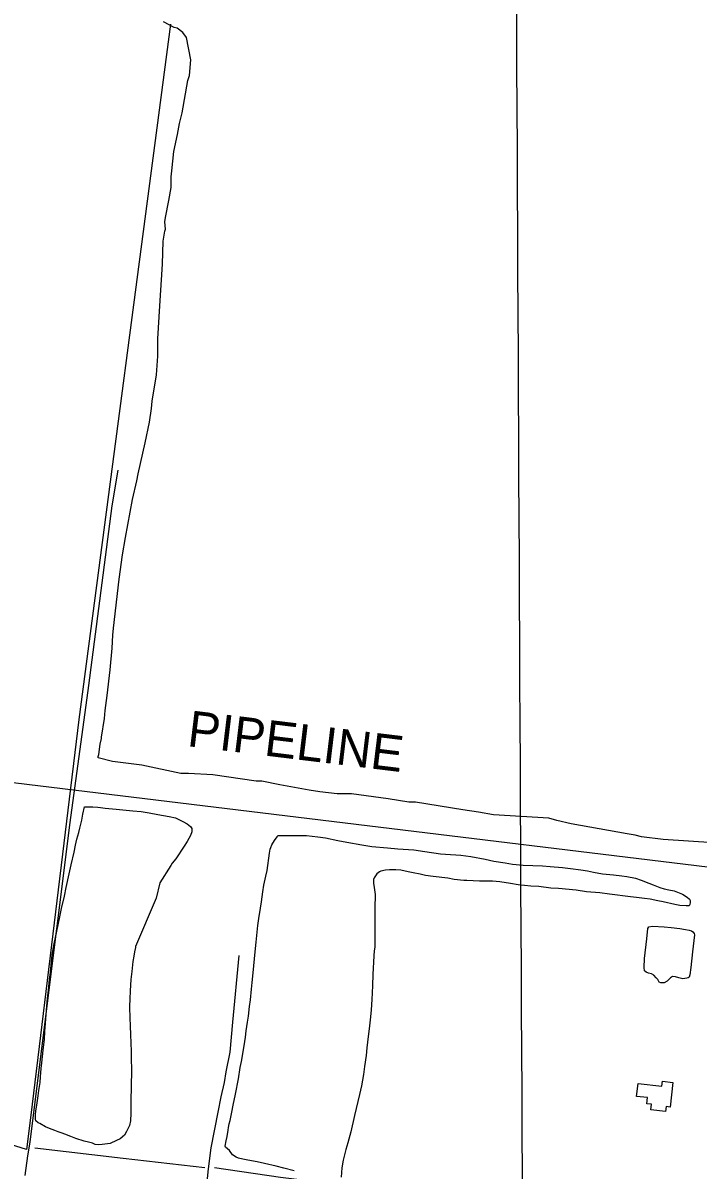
# Model space of a CAD drawing. Extents: x 3445503 to 3483459, y 540493 to 566012.
# Drawn here: x 3458970 to 3460530, y 561381 to 564032 of the extents above; entities that cross this region are included whole.
import ezdxf

# ---------------------------------------------------------------- set-up
doc = ezdxf.new("R2010")
doc.units = 0
for name, color, linetype in [('V-BLDG-OTLN', 7, 'Continuous'), ('V-DTCH-CNTR', 7, 'Continuous'), ('V-GRID-MAJR', 7, 'Continuous'), ('V-ROAD-CNTR', 7, 'Continuous'), ('V-SITE-VEGE', 7, 'Continuous'), ('V-TOPO-SHOR', 7, 'Continuous'), ('V-UTIL-IDEN', 7, 'Continuous'), ('V-UTIL-LINE', 7, 'Continuous')]:
    doc.layers.add(name, color=color, linetype=linetype)

msp = doc.modelspace()

# ---------------------------------------------------------------- linework, layer by layer
at = {"layer": 'V-BLDG-OTLN'}
msp.add_lwpolyline([(3460391.509, 561581.071), (3460446.4450000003, 561575.042), (3460447.6920000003, 561586.425), (3460471.7970000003, 561583.779), (3460465.542, 561526.763), (3460456.191, 561527.784), (3460454.934, 561516.3200000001), (3460420.812, 561520.063), (3460422.2460000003, 561533.126), (3460412.055, 561534.2440000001), (3460413.623, 561548.551), (3460388.2490000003, 561551.341)], close=True, dxfattribs=at)
at = {"layer": 'V-DTCH-CNTR'}
msp.add_lwpolyline([(3458975.8740000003, 561368.804), (3458982.026, 561413.879), (3458987.171, 561445.328), (3459018.895, 561698.987), (3459079.261, 562184.295), (3459122.323, 562500.859), (3459176.611, 562915.9450000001), (3459189.987, 562998.763)], dxfattribs=at)
at = {"layer": 'V-GRID-MAJR'}
msp.add_spline([(3460200.663, 545938.965), (3460170.705, 551996.853), (3460140.731, 558057.825), (3460110.758, 564118.814), (3460110.7430000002, 564121.882)], degree=3, dxfattribs=at)
at = {"layer": 'V-ROAD-CNTR'}
msp.add_lwpolyline([(3459394.748, 561317.893), (3459396.7120000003, 561361.907), (3459398.741, 561383.917), (3459404.883, 561432.133), (3459421.4, 561514.958), (3459428.628, 561550.603), (3459435.865, 561583.107), (3459439.982, 561608.267), (3459449.276, 561653.349), (3459455.356, 561722.523), (3459469.563, 561876.59)], dxfattribs=at)
at = {"layer": 'V-SITE-VEGE'}
for p, q in [((3459319.701, 564021.3), (3459294.7970000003, 564034.4870000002)), ((3459326.3340000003, 564019.664), (3459319.701, 564021.3)), ((3459339.626, 564009.7580000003), (3459326.3340000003, 564019.664)), ((3459347.949, 563998.1800000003), (3459339.626, 564009.7580000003)), ((3459358.0470000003, 563946.8250000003), (3459347.949, 563998.1800000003)), ((3459354.838, 563910.35), (3459358.0470000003, 563946.8250000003)), ((3459338.524, 563824.1070000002), (3459351.561, 563898.736)), ((3459351.561, 563898.736), (3459354.838, 563910.35)), ((3459331.968, 563799.223), (3459338.524, 563824.1070000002)), ((3459327.069, 563774.344), (3459331.968, 563799.223)), ((3459318.9020000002, 563734.539), (3459327.069, 563774.344)), ((3459314.063, 563689.7700000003), (3459318.9020000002, 563734.539)), ((3459312.4450000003, 563676.503), (3459314.063, 563689.7700000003)), ((3459312.518, 563651.64), (3459312.4450000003, 563676.503)), ((3459307.636, 563621.7890000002), (3459312.518, 563651.64)), ((3459299.466, 563581.984), (3459307.636, 563621.7890000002)), ((3459297.838, 563572.033), (3459299.466, 563581.984)), ((3459299.544, 563555.4620000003), (3459297.838, 563572.033)), ((3459294.6580000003, 563527.2690000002), (3459297.904, 563550.4830000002)), ((3459297.904, 563550.4830000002), (3459299.544, 563555.4620000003)), ((3459293.159, 563474.2220000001), (3459294.6580000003, 563527.2690000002)), ((3459286.816, 563378.064), (3459293.159, 563474.2220000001)), ((3459282.071, 563301.8010000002), (3459286.816, 563378.064)), ((3459282.19, 563262.0190000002), (3459282.071, 563301.8010000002)), ((3459279.007, 563218.9120000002), (3459282.19, 563262.0190000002)), ((3459269.242, 563157.552), (3459279.007, 563218.9120000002)), ((3459267.634, 563140.974), (3459269.242, 563157.552)), ((3459262.756, 563109.463), (3459267.634, 563140.974)), ((3459252.954, 563061.366), (3459262.756, 563109.463)), ((3459236.593, 562990.04), (3459252.954, 563061.366)), ((3459233.326, 562973.455), (3459236.593, 562990.04)), ((3459223.508, 562930.329), (3459233.326, 562973.455)), ((3459207.196, 562842.428), (3459223.508, 562930.329)), ((3459200.685, 562802.6280000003), (3459207.196, 562842.428)), ((3459192.5670000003, 562746.2440000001), (3459200.685, 562802.6280000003)), ((3459179.642, 562633.491), (3459192.5670000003, 562746.2440000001)), ((3459176.468, 562587.069), (3459178.036, 562616.911)), ((3459178.036, 562616.911), (3459179.642, 562633.491)), ((3459171.645, 562537.3280000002), (3459176.468, 562587.069)), ((3459165.191, 562477.6350000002), (3459171.645, 562537.3280000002)), ((3459160.323, 562442.812), (3459165.191, 562477.6350000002)), ((3459158.72, 562424.5750000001), (3459160.323, 562442.812)), ((3459152.219, 562381.456), (3459158.72, 562424.5750000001)), ((3459148.955, 562364.872), (3459152.23, 562378.1430000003)), ((3459152.23, 562378.1430000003), (3459152.219, 562381.456)), ((3459145.707, 562341.656), (3459148.955, 562364.872)), ((3459144.0640000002, 562336.679), (3459145.707, 562341.656)), ((3459144.074, 562333.363), (3459144.0640000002, 562336.679)), ((3459177.25, 562325.1730000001), (3459144.074, 562333.363)), ((3459202.125, 562321.933), (3459177.25, 562325.1730000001)), ((3459245.235, 562317.09), (3459202.125, 562321.933)), ((3459334.805, 562297.468), (3459245.235, 562317.0900000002)), ((3459353.036, 562297.5210000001), (3459334.805, 562297.468)), ((3459409.403, 562294.375), (3459353.036, 562297.5210000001)), ((3459508.901, 562279.755), (3459409.403, 562294.375)), ((3459522.164, 562279.794), (3459508.901, 562279.755)), ((3459563.628, 562271.628), (3459522.164, 562279.794)), ((3459631.625, 562258.5740000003), (3459563.628, 562271.628)), ((3459656.5, 562255.3320000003), (3459631.625, 562258.5740000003)), ((3459696.295, 562250.479), (3459656.5, 562255.3320000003)), ((3459729.444, 562250.579), (3459696.295, 562250.479)), ((3459814.018, 562239.229), (3459729.444, 562250.579)), ((3459862.111, 562231.084), (3459814.018, 562239.229)), ((3459877.029, 562231.1290000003), (3459862.111, 562231.0840000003)), ((3459986.482, 562213.223), (3459877.029, 562231.129)), ((3460022.965, 562208.359), (3459986.482, 562213.2230000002)), ((3460057.794, 562201.8350000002), (3460022.965, 562208.359)), ((3460185.45, 562193.927), (3460057.794, 562201.8350000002)), ((3460203.697, 562189.01), (3460185.45, 562193.927)), ((3460236.875, 562180.8220000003), (3460203.697, 562189.0100000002)), ((3460366.233, 562158.001), (3460236.875, 562180.8220000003)), ((3460384.4760000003, 562154.7410000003), (3460366.233, 562158.001)), ((3460399.404, 562151.4700000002), (3460384.4760000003, 562154.7410000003)), ((3460449.1520000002, 562144.99), (3460399.404, 562151.47)), ((3460566.863, 562137.054), (3460449.1520000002, 562144.9900000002))]:
    msp.add_line(p, q, dxfattribs=at)
for points in [[(3459357.357, 562154.2390000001), (3459349.7060000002, 562140.29), (3459342.775, 562129.276), (3459323.44, 562100.268), (3459315.4080000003, 562089.983), (3459311.759, 562084.843), (3459286.593, 562044.823), (3459277.901, 562009.617), (3459230.598, 561898.073), (3459230.24, 561895.507), (3459228.071, 561885.607), (3459226.633, 561875.707), (3459224.473, 561863.241), (3459221.978, 561839.781), (3459219.832, 561821.818), (3459218.0810000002, 561795.427), (3459217.034, 561777.102), (3459216.357, 561759.145), (3459217.1720000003, 561731.6630000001), (3459218.319, 561715.541), (3459219.1210000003, 561692.089), (3459219.9, 561676.703), (3459220.338, 561653.2490000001), (3459220.383, 561637.858), (3459221.19, 561613.309), (3459221.231, 561599.383), (3459220.537, 561586.556), (3459220.233, 561565.302), (3459219.545, 561550.274), (3459219.6580000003, 561512.895), (3459218.98, 561494.5700000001), (3459216.4450000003, 561484.301), (3459209.522, 561470.356), (3459204.785, 561461.911), (3459195.285, 561453.09), (3459186.501, 561449.033), (3459172.228, 561442.76), (3459153.182, 561440.138), (3459145.8540000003, 561439.018), (3459137.056, 561440.456), (3459130.818, 561443.003), (3459121.651, 561445.174), (3459111.7490000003, 561448.074), (3459092.674, 561454.247), (3459080.935, 561458.611), (3459066.992, 561464.0650000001), (3459060.756, 561466.246), (3459051.953, 561469.152), (3459043.88, 561472.427), (3459031.4080000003, 561477.152), (3459022.599, 561481.158), (3459009.386, 561488.813), (3459005.716, 561490.267), (3459000.207, 561494.65), (3458999.094, 561498.676), (3458999.428, 561509.672), (3459000.139, 561517.002), (3459003.012, 561536.067), (3459005.165, 561552.563), (3459007.325, 561564.6630000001), (3459009.8340000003, 561583.359), (3459011.262, 561596.1900000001), (3459012.669, 561615.984), (3459013.7290000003, 561628.812), (3459017.305, 561658.506), (3459019.796, 561683.432), (3459021.2090000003, 561701.3910000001), (3459024.727, 561750.142), (3459027.207, 561778.001), (3459029.352, 561796.328), (3459031.842, 561821.255), (3459033.992, 561837.751), (3459036.483, 561862.68), (3459038.267, 561878.808), (3459042.59, 561903.74), (3459051.62, 561947.741), (3459055.228, 561966.441), (3459059.203, 561985.1460000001), (3459066.078, 562014.113), (3459070.052, 562033.915), (3459077.2830000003, 562065.817), (3459081.619, 562086.718), (3459088.4960000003, 562115.689), (3459092.113, 562131.824), (3459095.002, 562145.756), (3459099.3540000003, 562160.795), (3459101.89, 562171.063), (3459106.2290000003, 562189.7660000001), (3459108.755, 562203.7000000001), (3459112.367, 562220.566), (3459131.791, 562220.625), (3459143.153, 562219.927), (3459149.751, 562218.845), (3459160.0160000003, 562217.412), (3459169.181, 562216.338), (3459186.042, 562214.9230000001), (3459224.532, 562211.007), (3459243.224, 562209.598), (3459262.289, 562206.723), (3459282.089, 562202.752), (3459308.1210000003, 562198.064)], [(3459308.1210000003, 562198.064), (3459323.1580000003, 562194.814), (3459340.039, 562186.431), (3459349.5810000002, 562181.332), (3459357.662, 562175.127), (3459360.241, 562170.738), (3459360.265, 562162.675), (3459357.357, 562154.2390000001)], [(3459597.139, 561379.536), (3459573.302, 561385.694), (3459555.3310000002, 561390.0380000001), (3459528.1950000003, 561396.186), (3459511.33, 561399.801), (3459489.697, 561403.768), (3459478.6950000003, 561406.299), (3459468.424, 561408.83), (3459463.288, 561411.018), (3459454.844, 561416.488), (3459447.488, 561425.995), (3459438.669, 561434.031), (3459437.563, 561436.591), (3459439.7260000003, 561448.324), (3459441.8910000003, 561458.957), (3459444.414, 561473.623), (3459445.4930000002, 561479.1240000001), (3459446.937, 561487.56), (3459449.11, 561495.991), (3459453.085, 561515.06), (3459455.966, 561531.192), (3459461.39, 561556.493), (3459468.248, 561591.694), (3459472.563, 561618.091), (3459475.089, 561631.659), (3459481.21, 561667.956), (3459484.815, 561688.122), (3459486.236, 561702.784), (3459489.107, 561722.582), (3459491.2660000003, 561736.513), (3459493.764, 561758.875), (3459495.915, 561774.638), (3459498.774, 561799.2000000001), (3459499.828, 561814.228), (3459501.958, 561836.955), (3459505.526, 561869.213), (3459506.943, 561885.341), (3459509.4420000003, 561908.069), (3459510.859, 561923.098), (3459513.358, 561946.557), (3459515.5100000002, 561962.323), (3459519.102, 561986.153), (3459521.623, 562000.817), (3459524.484, 562024.279), (3459527.005, 562039.311), (3459531.703, 562060.582), (3459534.966, 562073.417), (3459539.973, 562113.742), (3459541.7800000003, 562122.542), (3459542.869, 562126.21), (3459545.415, 562132.446), (3459551.25, 562142.356), (3459557.453, 562151.171), (3459558.907, 562154.475), (3459587.491, 562154.561), (3459609.114, 562153.893), (3459625.6040000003, 562153.942), (3459651.63, 562151.452), (3459669.2290000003, 562148.574), (3459698.196, 562142.799), (3459718.731, 562138.83), (3459753.1950000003, 562132.702), (3459776.292, 562129.108), (3459812.583, 562125.551), (3459836.776, 562123.425), (3459873.427, 562120.969), (3459899.09, 562117.015), (3459935.3850000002, 562111.993), (3459946.7490000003, 562110.926)], [(3459946.7490000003, 562110.926), (3459982.302, 562108.468), (3460005.396, 562105.974), (3460038.397, 562099.478), (3460058.199, 562094.7710000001), (3460084.2290000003, 562090.819), (3460101.095, 562087.937), (3460125.654, 562085.4450000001), (3460170.735, 562083.747), (3460188.694, 562082.702), (3460217.286, 562080.2220000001), (3460235.615, 562077.711), (3460259.4420000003, 562075.219), (3460274.474, 562072.696), (3460288.775, 562069.442), (3460308.9420000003, 562065.837), (3460334.968, 562063.351), (3460353.662, 562061.209), (3460365.762, 562059.412), (3460385.1950000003, 562055.439), (3460398.401, 562051.081), (3460416.011, 562044.171), (3460426.653, 562039.807), (3460441.693, 562034.353), (3460451.598, 562031.085), (3460462.231, 562028.9180000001), (3460474.699, 562026.024), (3460493.778, 562018.754), (3460505.159, 562011.457), (3460510.301, 562007.076), (3460511.778, 562003.781), (3460511.786, 561999.75), (3460511.073, 561994.618), (3460509.2490000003, 561991.314), (3460502.65, 561992.027), (3460487.9930000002, 561992.715), (3460476.2600000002, 561994.513), (3460449.1210000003, 562001.028), (3460437.3880000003, 562003.193), (3460419.055, 562006.801), (3460406.591, 562008.231), (3460387.528, 562010.74), (3460373.964, 562012.1630000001), (3460325.207, 562018.248), (3460302.845, 562021.479), (3460272.42, 562024.3200000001), (3460248.594, 562027.546), (3460207.535, 562031.453), (3460189.943, 562032.868), (3460162.0840000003, 562036.082), (3460143.392, 562036.76), (3460114.796, 562040.337), (3460096.8310000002, 562043.583), (3460071.9, 562047.174), (3460055.039, 562048.589), (3460032.319, 562048.886), (3460024.989, 562048.863), (3459996.036, 562049.877), (3459988.704, 562049.857), (3459966.711, 562052.355), (3459951.679, 562055.607), (3459918.319, 562059.539), (3459900.72, 562062.052), (3459887.8880000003, 562064.578), (3459872.12, 562067.83), (3459860.389, 562070.359), (3459843.153, 562074.336), (3459832.1550000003, 562074.672), (3459817.131, 562074.627), (3459808.3370000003, 562074.236), (3459796.985, 562071.635), (3459794.058, 562070.16), (3459788.2090000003, 562065.378), (3459782.006, 562056.566), (3459780.552, 562052.898), (3459780.579, 562043.735), (3459782.074, 562034.212), (3459784.3200000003, 562018.094), (3459784.355, 562006.736), (3459783.651, 561996.84)], [(3459783.651, 561996.84), (3459783.218, 561896.427), (3459782.145, 561887.632), (3459781.08, 561876.2660000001), (3459778.643, 561833.018), (3459777.6210000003, 561807.363), (3459777.304, 561790.871), (3459776.62, 561775.111), (3459775.223, 561751.653), (3459773.075, 561735.157), (3459770.59, 561707.666), (3459768.078, 561690.068), (3459765.227, 561663.309), (3459763.08, 561646.079), (3459759.49, 561620.782), (3459756.981, 561602.086), (3459752.298, 561575.687), (3459747.958, 561555.885), (3459736.012, 561507.112), (3459727.6950000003, 561469.707), (3459721.176, 561443.669), (3459716.458, 561428.631), (3459710.299, 561404.059), (3459707.424, 561386.096), (3459705.292, 561364.469)]]:
    msp.add_lwpolyline(points, dxfattribs=at)
at = {"layer": 'V-TOPO-SHOR'}
for points in [[(3459311.2653178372, 564029.1379801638), (3459099.8452280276, 562422.3452976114), (3458988.8496808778, 561507.9534091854), (3458978.278676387, 561428.6708755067), (3458893.7106404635, 561455.0983867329), (3458819.71360903, 561439.2418799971), (3458645.292034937, 561476.2403957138)], [(3460521.928, 561924.7930000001), (3460517.328, 561885.488), (3460513.2460000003, 561849.327), (3460511.203, 561832.031), (3460509.646, 561826.7880000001), (3460507.555, 561825.209), (3460504.415, 561824.153), (3460494.988, 561823.077), (3460485.551, 561825.144), (3460478.211, 561827.218), (3460471.398, 561828.2440000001), (3460466.167, 561825.611), (3460463.558, 561821.935), (3460458.856, 561817.73), (3460452.058, 561813.519), (3460444.198, 561813.495), (3460440.526, 561815.58), (3460436.842, 561821.33), (3460433.161, 561825.512), (3460427.904, 561831.259), (3460422.657, 561834.386), (3460415.3170000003, 561835.937), (3460410.072, 561838.015), (3460406.394, 561841.671), (3460405.323, 561849.527), (3460406.31, 561869.962), (3460411.414, 561915.033), (3460413.961, 561939.14), (3460416.046, 561942.814), (3460424.947, 561944.935), (3460451.669, 561943.442), (3460467.914, 561941.921), (3460488.355, 561939.363), (3460500.936, 561936.78), (3460509.322, 561935.234), (3460514.565, 561933.678), (3460518.239, 561931.593), (3460520.869, 561927.935), (3460521.928, 561924.7930000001)], [(3458997.671, 561432.589), (3459201.957, 561408.542), (3459390.3200000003, 561386.819)], [(3459412.668, 561386.884), (3459565.051, 561364.932), (3459748.5270000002, 561342.363), (3459936.626, 561320.576), (3459945.877, 561319.063), (3459999.0670000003, 561313.058), (3460343.156, 561272.534)]]:
    msp.add_lwpolyline(points, dxfattribs=at)
at = {"layer": 'V-UTIL-LINE'}
msp.add_lwpolyline([(3462834.803, 561803.547), (3457431.8540000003, 562460.147)], dxfattribs=at)

# ---------------------------------------------------------------- texts
at = {"layer": 'V-UTIL-IDEN'}
msp.add_text('PIPELINE', height=82.99983200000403, rotation=353.07101440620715, dxfattribs=at).set_placement((3459347.9808313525, 562360.9319460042))

doc.saveas('drawing.dxf')
